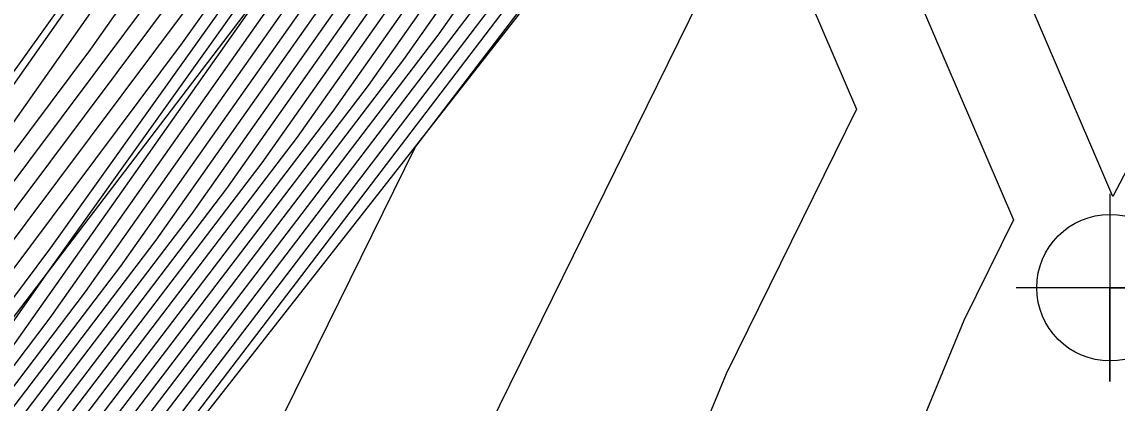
# Model space of a CAD drawing. Extents: x 2188792 to 2191981, y 386090 to 389710.
# Drawn here: x 2190084.61 to 2190119.67, y 387499.15 to 387511.36 of the extents above; entities that cross this region are included whole.
import ezdxf

# ---------------------------------------------------------------- set-up
doc = ezdxf.new("R2010")
doc.units = 0
for name, color, linetype in [('DTM Contours Major', 7, 'Continuous'), ('DTM Contours Minor', 7, 'Continuous'), ('Exist DTM Breakline', 7, 'Continuous'), ('Exist DTM Regular Point Underwater CELL', 7, 'Continuous')]:
    doc.layers.add(name, color=color, linetype=linetype)

msp = doc.modelspace()

# ---------------------------------------------------------------- linework, layer by layer
at = {"layer": 'DTM Contours Major'}
for points in [[(2190106.731, 387542.448), (2190099.469, 387532.426), (2190096.508, 387528.215), (2190094.775, 387523.014), (2190093.569, 387521.301), (2190083.683, 387507.247), (2190079.859, 387502.134), (2190066.248, 387482.85), (2190062.633, 387477.566), (2190059.105, 387472.827), (2190048.491, 387458.326), (2190044.873, 387453.452), (2190030.711, 387434.1), (2190030.018, 387433.137), (2190027.341, 387429.417), (2190023.779, 387424.466), (2190009.82, 387405.068), (2190006.105, 387399.906), (2189992.299, 387380.721)], [(2190110.745, 387540.41), (2190105.891, 387533.526), (2190105.582, 387533.077), (2190100.754, 387526.228), (2190099.627, 387524.62), (2190095.823, 387519.225), (2190089.739, 387510.691), (2190082.098, 387500.475), (2190078.739, 387495.716), (2190071.019, 387484.433), (2190064.89, 387475.89), (2190054.344, 387461.328), (2190051.756, 387457.851), (2190051.243, 387457.151), (2190036.94, 387437.88), (2190033.304, 387432.912), (2190030.391, 387428.863), (2190029.739, 387427.956), (2190014.659, 387406.997), (2190012.23, 387403.623), (2189995.968, 387381.02)], [(2190114.284, 387538.324), (2190111.626, 387535.207), (2190109.01, 387531.496), (2190106.262, 387527.516), (2190103.844, 387524.086), (2190101.173, 387520.274), (2190099.676, 387517.333), (2190092.293, 387506.847), (2190085.473, 387497.899), (2190075.878, 387485.31), (2190067.614, 387473.791), (2190061.717, 387465.648), (2190054.342, 387455.145), (2190047.627, 387445.581), (2190036.85, 387430.761), (2190035.701, 387429.225), (2190033.337, 387425.963), (2190026.852, 387417.298), (2190015.609, 387401.795), (2190008.751, 387392.635)], [(2190111.185, 387537.809), (2190107.45, 387532.511), (2190105.922, 387530.297), (2190102.299, 387525.157), (2190098.297, 387519.445), (2190097.984, 387518.83), (2190086.635, 387502.712), (2190083.893, 387499.114), (2190080.036, 387494.053), (2190066.252, 387474.84), (2190056.415, 387461.258), (2190052.824, 387456.143), (2190049.554, 387451.486), (2190035.249, 387431.813), (2190034.794, 387431.205), (2190031.653, 387426.871), (2190029.033, 387423.37), (2190014.005, 387402.646), (2190010.979, 387398.605), (2189996.34, 387378.433)], [(2190115.906, 387537.107), (2190112.067, 387532.606), (2190110.569, 387530.481), (2190106.602, 387524.736), (2190105.389, 387523.015), (2190104.049, 387521.102), (2190101.368, 387515.835), (2190097.95, 387510.981), (2190087.053, 387496.683), (2190071.72, 387476.566), (2190068.976, 387472.742), (2190067.018, 387470.039), (2190055.86, 387454.147), (2190045.7, 387439.676), (2190038.452, 387429.71), (2190036.608, 387427.245), (2190035.022, 387425.056), (2190024.671, 387411.226), (2190017.214, 387400.943), (2190006.522, 387386.664)], [(2190117.527, 387535.891), (2190112.507, 387530.004), (2190112.128, 387529.466), (2190106.942, 387521.955), (2190106.934, 387521.944), (2190106.925, 387521.931), (2190106.753, 387521.593), (2190104.953, 387515.237), (2190106.299, 387512.1), (2190099.551, 387498.387), (2190090.794, 387477.182), (2190084.115, 387462.685), (2190060.634, 387457.786), (2190057.378, 387453.148), (2190043.772, 387433.771), (2190040.054, 387428.658), (2190037.515, 387425.265), (2190036.706, 387424.148), (2190022.49, 387405.154), (2190018.819, 387400.092), (2190004.294, 387380.694)]]:
    msp.add_lwpolyline(points, dxfattribs=at)
at = {"layer": 'DTM Contours Minor'}
for points in [[(2190107.063, 387544.771), (2190097.854, 387532.062), (2190095.472, 387528.675), (2190093.273, 387522.075), (2190093.123, 387521.862), (2190080.566, 387504.01), (2190079.411, 387502.466), (2190063.75, 387480.277), (2190062.143, 387477.929), (2190060.575, 387475.822), (2190047.94, 387458.561), (2190046.46, 387456.566), (2190030.192, 387434.337), (2190029.944, 387433.992), (2190026.861, 387429.709), (2190025.602, 387427.959), (2190009.337, 387405.358), (2190008.133, 387403.683), (2189991.814, 387381.006)], [(2190110.657, 387540.931), (2190105.579, 387533.729), (2190105.514, 387533.633), (2190100.445, 387526.443), (2190100.195, 387526.086), (2190095.357, 387519.224), (2190093.956, 387517.258), (2190081.65, 387500.807), (2190076.24, 387493.143), (2190064.592, 387476.117), (2190053.226, 387460.846), (2190050.693, 387457.386), (2190038.527, 387440.994), (2190032.785, 387433.149), (2190030.317, 387429.718), (2190029.259, 387428.248), (2190016.483, 387410.491), (2190011.748, 387403.912), (2189997.995, 387384.797)], [(2190106.4, 387540.126), (2190101.085, 387532.79), (2190097.544, 387527.754), (2190096.277, 387523.953), (2190094.014, 387520.74), (2190086.8, 387510.483), (2190080.306, 387501.803), (2190068.746, 387485.423), (2190063.122, 387477.204), (2190057.635, 387469.832), (2190049.041, 387458.091), (2190043.287, 387450.338), (2190031.229, 387433.862), (2190030.093, 387432.282), (2190027.82, 387429.125), (2190021.955, 387420.972), (2190010.302, 387404.779), (2190004.078, 387396.129), (2189992.784, 387380.435)], [(2190110.833, 387539.89), (2190106.203, 387533.323), (2190105.65, 387532.521), (2190101.063, 387526.014), (2190099.059, 387523.154), (2190096.289, 387519.225), (2190085.523, 387504.124), (2190082.546, 387500.144), (2190081.237, 387498.289), (2190078.229, 387493.893), (2190065.162, 387475.68), (2190052.174, 387457.746), (2190051.61, 387456.942), (2190051.096, 387456.21), (2190042.68, 387444.636), (2190035.353, 387434.765), (2190033.823, 387432.674), (2190030.466, 387428.008), (2190030.218, 387427.664), (2190012.835, 387403.503), (2190012.712, 387403.333), (2190011.047, 387401.019), (2189995.118, 387379.07)], [(2190110.921, 387539.37), (2190106.515, 387533.12), (2190105.718, 387531.965), (2190101.372, 387525.8), (2190098.49, 387521.687), (2190096.755, 387519.226), (2190085.439, 387503.353), (2190083.241, 387500.231), (2190082.946, 387499.844), (2190082.531, 387499.299), (2190065.435, 387475.47), (2190053.235, 387458.624), (2190051.913, 387456.742), (2190050.71, 387455.029), (2190034.287, 387432.444), (2190034.25, 387432.393), (2190030.642, 387427.415), (2190030.342, 387427.014), (2190013.042, 387403.157), (2190012.316, 387402.187), (2189995.424, 387378.911)], [(2190111.009, 387538.849), (2190106.827, 387532.917), (2190105.786, 387531.409), (2190101.681, 387525.586), (2190097.922, 387520.221), (2190097.221, 387519.226), (2190092.649, 387512.813), (2190084.372, 387501.058), (2190083.262, 387499.601), (2190081.699, 387497.551), (2190065.707, 387475.26), (2190054.295, 387459.502), (2190052.217, 387456.543), (2190050.325, 387453.848), (2190034.608, 387432.234), (2190034.431, 387431.997), (2190030.979, 387427.234), (2190029.906, 387425.799), (2190013.363, 387402.987), (2190011.87, 387400.993), (2189995.729, 387378.751)], [(2190111.097, 387538.329), (2190107.139, 387532.714), (2190105.854, 387530.853), (2190101.99, 387525.371), (2190097.722, 387519.28), (2190097.646, 387519.13), (2190085.504, 387501.885), (2190083.578, 387499.358), (2190080.867, 387495.802), (2190065.979, 387475.05), (2190055.355, 387460.38), (2190052.52, 387456.343), (2190049.939, 387452.667), (2190034.928, 387432.023), (2190034.612, 387431.601), (2190031.316, 387427.052), (2190029.469, 387424.585), (2190013.684, 387402.816), (2190011.424, 387399.799), (2189996.034, 387378.592)], [(2190114.608, 387538.081), (2190111.714, 387534.687), (2190109.321, 387531.293), (2190106.33, 387526.96), (2190104.153, 387523.872), (2190101.748, 387520.44), (2190100.015, 387517.033), (2190093.424, 387507.674), (2190085.789, 387497.656), (2190075.046, 387483.561), (2190067.886, 387473.581), (2190062.777, 387466.526), (2190054.645, 387454.945), (2190047.241, 387444.4), (2190037.171, 387430.551), (2190035.882, 387428.829), (2190033.674, 387425.782), (2190026.416, 387416.084), (2190015.93, 387401.624), (2190008.305, 387391.441)], [(2190106.069, 387537.803), (2190102.7, 387533.154), (2190098.58, 387527.294), (2190097.779, 387524.892), (2190094.46, 387520.178), (2190089.917, 387513.72), (2190080.754, 387501.471), (2190071.244, 387487.996), (2190063.612, 387476.842), (2190056.166, 387466.837), (2190049.592, 387457.856), (2190041.7, 387447.223), (2190031.748, 387433.624), (2190030.167, 387431.428), (2190028.3, 387428.833), (2190020.131, 387417.478), (2190010.784, 387404.49), (2190002.05, 387392.352)], [(2190115.257, 387537.594), (2190111.89, 387533.646), (2190109.945, 387530.887), (2190106.466, 387525.848), (2190104.771, 387523.443), (2190102.899, 387520.771), (2190100.691, 387516.434), (2190095.687, 387509.327), (2190086.421, 387497.169), (2190073.383, 387480.063), (2190068.431, 387473.162), (2190064.898, 387468.283), (2190055.253, 387454.546), (2190046.47, 387442.038), (2190037.812, 387430.13), (2190036.245, 387428.037), (2190034.348, 387425.419), (2190025.544, 387413.655), (2190016.572, 387401.284), (2190007.414, 387389.052)], [(2190114.933, 387537.837), (2190111.802, 387534.167), (2190109.633, 387531.09), (2190106.398, 387526.404), (2190104.462, 387523.658), (2190102.324, 387520.605), (2190100.353, 387516.734), (2190094.556, 387508.5), (2190086.105, 387497.413), (2190074.214, 387481.812), (2190068.159, 387473.371), (2190063.837, 387467.405), (2190054.949, 387454.746), (2190046.856, 387443.219), (2190037.491, 387430.341), (2190036.064, 387428.433), (2190034.011, 387425.6), (2190025.98, 387414.869), (2190016.251, 387401.454), (2190007.859, 387390.247)], [(2190111.274, 387537.288), (2190107.762, 387532.308), (2190105.99, 387529.741), (2190102.608, 387524.943), (2190098.873, 387519.611), (2190098.323, 387518.531), (2190087.767, 387503.539), (2190084.209, 387498.871), (2190079.204, 387492.304), (2190066.524, 387474.631), (2190057.476, 387462.136), (2190053.128, 387455.944), (2190049.168, 387450.305), (2190035.569, 387431.603), (2190034.975, 387430.809), (2190031.99, 387426.689), (2190028.597, 387422.156), (2190014.326, 387402.476), (2190010.533, 387397.411), (2189996.645, 387378.274)], [(2190115.581, 387537.351), (2190111.979, 387533.126), (2190110.257, 387530.684), (2190106.534, 387525.292), (2190105.08, 387523.229), (2190103.474, 387520.937), (2190101.03, 387516.135), (2190096.819, 387510.154), (2190086.737, 387496.926), (2190072.551, 387478.315), (2190068.704, 387472.952), (2190065.958, 387469.161), (2190055.556, 387454.346), (2190046.085, 387440.857), (2190038.132, 387429.92), (2190036.426, 387427.641), (2190034.685, 387425.237), (2190025.107, 387412.441), (2190016.893, 387401.114), (2190006.968, 387387.858)], [(2190116.23, 387536.864), (2190112.155, 387532.085), (2190110.88, 387530.278), (2190106.67, 387524.18), (2190105.698, 387522.801), (2190104.624, 387521.268), (2190101.706, 387515.536), (2190099.082, 387511.808), (2190087.368, 387496.44), (2190070.888, 387474.817), (2190069.248, 387472.532), (2190068.078, 387470.917), (2190056.163, 387453.947), (2190045.314, 387438.495), (2190038.773, 387429.499), (2190036.789, 387426.849), (2190035.358, 387424.874), (2190024.235, 387410.012), (2190017.535, 387400.773), (2190006.077, 387385.47)], [(2190111.362, 387536.768), (2190108.074, 387532.105), (2190106.058, 387529.185), (2190102.917, 387524.729), (2190099.448, 387519.777), (2190098.661, 387518.231), (2190088.898, 387504.366), (2190084.525, 387498.628), (2190078.373, 387490.556), (2190066.797, 387474.421), (2190058.536, 387463.014), (2190053.431, 387455.744), (2190048.783, 387449.124), (2190035.889, 387431.392), (2190035.157, 387430.413), (2190032.327, 387426.508), (2190028.161, 387420.942), (2190014.647, 387402.305), (2190010.087, 387396.217), (2189996.95, 387378.115)], [(2190116.554, 387536.621), (2190112.243, 387531.565), (2190111.192, 387530.075), (2190106.738, 387523.624), (2190106.007, 387522.586), (2190105.2, 387521.434), (2190102.045, 387515.236), (2190100.213, 387512.635), (2190087.684, 387496.197), (2190070.056, 387473.069), (2190069.521, 387472.322), (2190069.139, 387471.795), (2190056.467, 387453.747), (2190044.929, 387437.314), (2190039.093, 387429.289), (2190036.971, 387426.453), (2190035.695, 387424.693), (2190023.799, 387408.797), (2190017.856, 387400.603), (2190005.631, 387384.276)], [(2190116.879, 387536.377), (2190112.331, 387531.045), (2190111.504, 387529.872), (2190106.806, 387523.067), (2190106.316, 387522.372), (2190105.775, 387521.599), (2190102.383, 387514.937), (2190101.345, 387513.462), (2190088, 387495.954), (2190079.019, 387484.171), (2190072.614, 387470.268), (2190067.806, 387469.265), (2190056.77, 387453.548), (2190044.543, 387436.133), (2190039.413, 387429.079), (2190037.152, 387426.057), (2190036.032, 387424.511), (2190023.362, 387407.583), (2190018.177, 387400.433), (2190005.185, 387383.082)], [(2190111.45, 387536.248), (2190108.386, 387531.902), (2190106.126, 387528.628), (2190103.226, 387524.514), (2190100.023, 387519.943), (2190098.999, 387517.932), (2190090.03, 387505.193), (2190084.841, 387498.385), (2190077.541, 387488.807), (2190067.069, 387474.211), (2190059.596, 387463.892), (2190053.735, 387455.544), (2190048.398, 387447.943), (2190036.21, 387431.182), (2190035.338, 387430.017), (2190032.664, 387426.326), (2190027.725, 387419.727), (2190014.968, 387402.135), (2190009.642, 387395.023)], [(2190117.203, 387536.134), (2190112.419, 387530.525), (2190111.816, 387529.669), (2190106.874, 387522.511), (2190106.625, 387522.158), (2190106.35, 387521.765), (2190102.721, 387514.637), (2190102.476, 387514.289), (2190097.206, 387507.375), (2190091.943, 387496.681), (2190089.034, 387489.636), (2190078.365, 387466.477), (2190064.22, 387463.525), (2190057.074, 387453.348), (2190044.158, 387434.952), (2190039.734, 387428.868), (2190037.333, 387425.661), (2190036.369, 387424.33), (2190022.926, 387406.369), (2190018.498, 387400.262), (2190004.74, 387381.888)], [(2190105.738, 387535.48), (2190104.315, 387533.517), (2190099.616, 387526.833), (2190099.282, 387525.831), (2190094.906, 387519.617), (2190093.034, 387516.956), (2190081.202, 387501.139), (2190073.742, 387490.57), (2190064.102, 387476.479), (2190054.696, 387463.842), (2190050.142, 387457.621), (2190040.113, 387444.109), (2190032.267, 387433.387), (2190030.242, 387430.573), (2190028.78, 387428.54), (2190018.307, 387413.985), (2190011.266, 387404.201), (2190000.023, 387388.574)], [(2190117.852, 387535.647), (2190112.595, 387529.484), (2190112.44, 387529.263), (2190110.263, 387526.111), (2190109.543, 387521.58), (2190108.03, 387516.24), (2190111.326, 387508.562), (2190107.159, 387500.094), (2190092.553, 387464.728), (2190089.865, 387458.894), (2190064.663, 387453.635), (2190057.974, 387451.949), (2190057.323, 387452.317), (2190057.048, 387452.046), (2190043.387, 387432.59), (2190040.375, 387428.448), (2190037.696, 387424.869), (2190037.043, 387423.967), (2190022.054, 387403.94), (2190019.14, 387399.922), (2190003.848, 387379.5)], [(2190111.538, 387535.728), (2190108.698, 387531.699), (2190106.194, 387528.072), (2190103.535, 387524.3), (2190100.598, 387520.108), (2190099.338, 387517.632), (2190091.161, 387506.02), (2190085.157, 387498.142), (2190076.709, 387487.058), (2190067.341, 387474.001), (2190060.657, 387464.77), (2190054.038, 387455.345), (2190048.012, 387446.762), (2190036.53, 387430.972), (2190035.519, 387429.621), (2190033, 387426.145), (2190027.288, 387418.513), (2190015.288, 387401.965), (2190009.196, 387393.829)], [(2190130.12, 387514.189), (2190124.661, 387515.549), (2190119.538, 387505.774), (2190114.185, 387518.245), (2190114.921, 387520.842), (2190115.656, 387525.462), (2190118.91, 387528.529), (2190124.077, 387532.84), (2190127.009, 387535.558)], [(2190120.233, 387534.548), (2190118.327, 387532.958), (2190113.354, 387528.27), (2190112.232, 387521.211), (2190111.108, 387517.242), (2190116.352, 387505.024), (2190114.766, 387501.801), (2190102.656, 387472.478), (2190127.28, 387499.605)]]:
    msp.add_lwpolyline(points, dxfattribs=at)
at = {"layer": 'Exist DTM Breakline'}
for points in [[(2189991.613, 387381.125), (2190029.902, 387434.47), (2190061.751, 387478.219), (2190093.06, 387521.942)], [(2189994.964, 387379.15), (2190034.2, 387432.501), (2190064.649, 387476.075), (2190097.537, 387519.226)], [(2190002.292, 387375.33), (2190041.742, 387427.55), (2190069.653, 387472.22), (2190102.826, 387514.545)]]:
    msp.add_lwpolyline(points, dxfattribs=at)
at = {"layer": 'Exist DTM Regular Point Underwater CELL'}
msp.add_lwpolyline([(2190119.441, 387505.849), (2190119.441, 387499.849), (2190119.441, 387502.849), (2190122.441, 387502.849), (2190116.441, 387502.849)], dxfattribs=at)
msp.add_circle((2190119.441, 387502.849), 2.344, dxfattribs=at)

doc.saveas('drawing.dxf')
